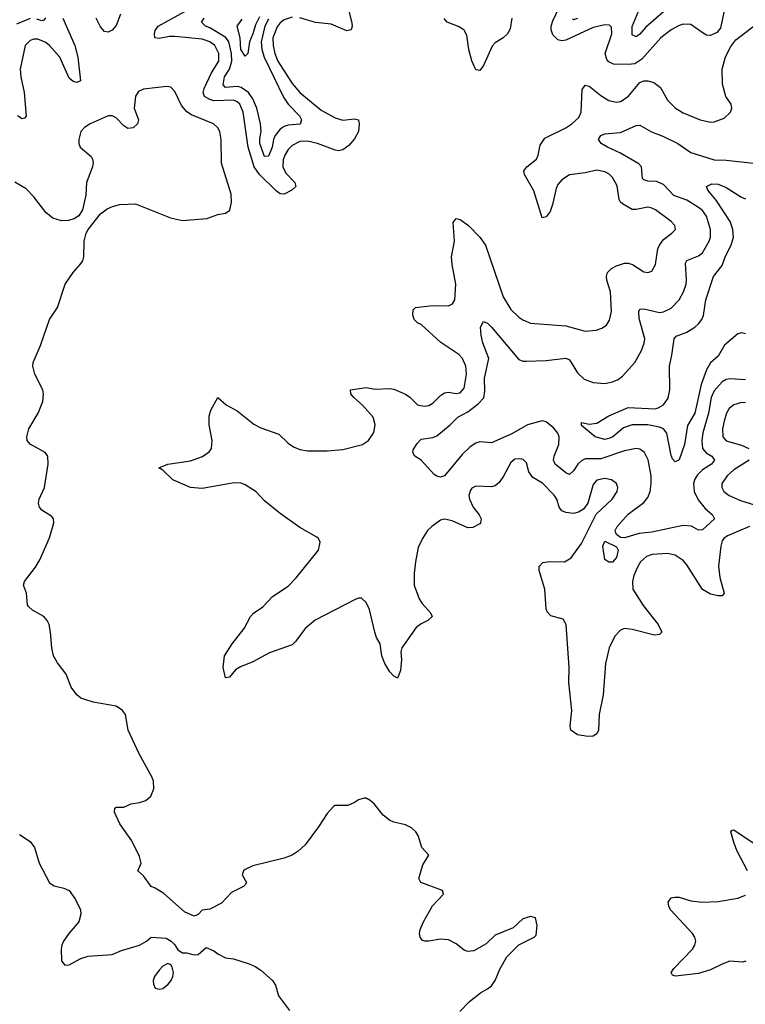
# Model space of a CAD drawing. Header units: inches. Extents: x 1843162 to 1959474, y 907081 to 1016326.
# Tile 543 of 656: x 1924057 to 1927769, y 952207 to 957242. Entities that reach past the tile are written whole.
import ezdxf

# ---------------------------------------------------------------- set-up
doc = ezdxf.new("R2010")
doc.units = ezdxf.units.IN
doc.header["$MEASUREMENT"] = 0
doc.layers.add('B9925', color=7, linetype='Continuous')

msp = doc.modelspace()

# ---------------------------------------------------------------- linework, layer by layer
at = {"layer": 'B9925', "color": 5}
for points, elevation in [([(1925450, 957256), (1925410, 957242.1), (1925390, 957226.7), (1925373.7, 957206.3), (1925352.5, 957150), (1925353.7, 957110), (1925361.5, 957070), (1925378.2, 957030), (1925450, 956916.4), (1925490, 956869.5), (1925599, 956779), (1925670, 956740.1), (1925710, 956729.5), (1925770, 956736.3), (1925790, 956730.3), (1925794, 956710), (1925789.4, 956670), (1925770, 956634), (1925741.4, 956598.6), (1925710, 956577.2), (1925690, 956572.5), (1925670, 956575.2), (1925579.7, 956610), (1925530, 956621.4), (1925490, 956619.9), (1925450, 956598.7), (1925430, 956579), (1925412.7, 956550), (1925405, 956525), (1925403.3, 956490), (1925418.4, 956458.4), (1925464.4, 956410), (1925469.3, 956390), (1925448.3, 956370), (1925410, 956349.9), (1925390, 956352.7), (1925370, 956365.8), (1925283.9, 956450), (1925256.8, 956490), (1925224.9, 956590), (1925200.8, 956770), (1925183.2, 956810), (1925170, 956822.6), (1925150.5, 956830.5), (1925050, 956827.5), (1925030, 956833.6), (1925002.8, 956850), (1924995.3, 956870), (1925000.4, 956890), (1925038.1, 956970), (1925074.8, 957030), (1925076, 957070), (1925054.5, 957110), (1925029.9, 957129.9), (1924990, 957142.6), (1924850, 957157.1), (1924823.5, 957156.5), (1924770, 957145.5), (1924748.7, 957150), (1924745.8, 957170), (1924750, 957187.3), (1924765.6, 957210), (1924936.3, 957303.7)], 580), ([(1925730.7, 957330.7), (1925755.8, 957224.2), (1925757.8, 957210), (1925752.6, 957190), (1925730, 957185.9), (1925650, 957220.4), (1925570, 957227.9), (1925490, 957251.9)], 580), ([(1927668.7, 957330), (1927641.1, 957198.9), (1927623.7, 957176.3), (1927590, 957161.6), (1927570, 957163.5), (1927552.7, 957172.7), (1927490, 957217.8), (1927450, 957220.3), (1927430, 957212.9), (1927388.9, 957190), (1927336.5, 957150), (1927240, 957040), (1927202.9, 957017.1), (1927170, 957013.1), (1927095.3, 957015.3), (1927070, 957026.9), (1927059.7, 957039.7), (1927052.5, 957070), (1927085.8, 957170), (1927083.9, 957203.9), (1927074.5, 957214.5), (1927050, 957216.3), (1926990, 957203.2), (1926850, 957137.2), (1926830, 957134.5), (1926810, 957139.3), (1926784.6, 957164.6), (1926775.4, 957190), (1926775.3, 957210), (1926783.4, 957236.6), (1926828.1, 957330)], 580), ([(1927350, 957283.1), (1927258.1, 957201.9), (1927230, 957169.1), (1927210, 957154.8), (1927190, 957165.1), (1927190, 957207.7), (1927233.1, 957310)], 560), ([(1924572.9, 957270), (1924550, 957212.4), (1924530, 957189.1), (1924510, 957179.4), (1924490, 957182.2), (1924470, 957205.7), (1924447.9, 957250)], 580), ([(1925283.1, 957256.9), (1925263.7, 957216.3), (1925250, 957169.8), (1925232.2, 957130), (1925224.6, 957070), (1925210, 957055.4), (1925188.9, 957090), (1925185.4, 957150), (1925168.7, 957210), (1925194.2, 957245.8)], 540), ([(1924110, 957248), (1924040.1, 957219.9)], 560), ([(1924277.5, 957250), (1924339.1, 957110), (1924353.7, 957050), (1924368, 956930), (1924350, 956921.5), (1924330, 956927.1), (1924310, 956944.1), (1924262.8, 957050), (1924210, 957110.8), (1924190, 957126.3), (1924150, 957142.5), (1924130, 957143), (1924110, 957136.8), (1924084.3, 957110), (1924060.1, 956990), (1924063.3, 956950), (1924079.2, 956870), (1924090, 956749.2), (1924080.9, 956739.1), (1924070, 956735.4), (1924046, 956750)], 580), ([(1924188.7, 957251.3), (1924180.7, 957239.3), (1924170, 957235.9), (1924145.2, 957245.2)], 560), ([(1927790, 954651), (1927676.8, 954603.2), (1927658.2, 954590), (1927650, 954577.4), (1927642.9, 954550), (1927631.2, 954448.8), (1927638.5, 954390), (1927660.7, 954310), (1927650, 954296.8), (1927630, 954295.4), (1927590, 954305.5), (1927550, 954328.9), (1927470, 954455.5), (1927450, 954477.1), (1927410, 954503.8), (1927370, 954512.1), (1927292, 954508), (1927263.3, 954496.7), (1927233.4, 954470), (1927216.6, 954443.4), (1927199.3, 954400.7), (1927192.2, 954370), (1927193.8, 954330), (1927246.5, 954246.5), (1927322.8, 954150), (1927341.3, 954110), (1927330, 954098.7), (1927304.2, 954095.8), (1927190, 954124.9), (1927150, 954129), (1927130, 954120.3), (1927100.9, 954090), (1927072.8, 954030), (1927054, 953950), (1927042.3, 953790), (1927022, 953690), (1927016.9, 953610), (1927008.4, 953590), (1926990, 953578.5), (1926963.9, 953576.1), (1926910, 953586.1), (1926875.8, 953610), (1926872.3, 953630), (1926881.6, 953710), (1926866.6, 953853.4), (1926867, 953930), (1926853, 954150), (1926836.2, 954176.2), (1926774.6, 954194.6), (1926755, 954215), (1926749.9, 954230), (1926742.5, 954330), (1926713.7, 954426.3), (1926713.5, 954446.5), (1926732.8, 954467.2), (1926770, 954472.5), (1926844, 954470), (1926877.2, 954490), (1926930, 954564.2), (1927006.2, 954713.8), (1927087.7, 954790), (1927113.1, 954830), (1927116.4, 954850), (1927109.7, 954870), (1927083.7, 954890), (1927050, 954896.5), (1927010, 954887.6), (1926990, 954865.6), (1926963, 954770), (1926940.4, 954739.6), (1926916.1, 954723.9), (1926890, 954716.7), (1926850, 954721.9), (1926831, 954731), (1926816, 954750), (1926804.9, 954790), (1926791.6, 954811.6), (1926731.6, 954871.6), (1926681.4, 954901.4), (1926661.8, 954930), (1926650, 954975.8), (1926632.6, 954992.6), (1926616, 954996), (1926590, 954994.5), (1926570, 954977.6), (1926532.4, 954907.6), (1926510, 954875.4), (1926490, 954858.5), (1926470, 954853.1), (1926390, 954856.3), (1926370, 954847.3), (1926362.6, 954837.4), (1926354.6, 954810), (1926358.5, 954790), (1926377.2, 954750), (1926408, 954710), (1926417.6, 954690), (1926414.9, 954670), (1926410, 954664), (1926374.5, 954645.5), (1926350, 954644.4), (1926270, 954679.4), (1926230, 954687.7), (1926210, 954682.4), (1926165.2, 954650), (1926143.8, 954630), (1926117.1, 954590), (1926096.1, 954543.9), (1926081, 954470), (1926074.3, 954410), (1926075, 954350), (1926100.4, 954280.5), (1926116.2, 954256.2), (1926158.7, 954210), (1926166.4, 954190), (1926145.5, 954170), (1926110, 954153.1), (1926085.6, 954134.4), (1926011.3, 954030), (1926005.8, 954010), (1926010.3, 953970), (1926004.9, 953915.1), (1925990, 953876), (1925970, 953885.6), (1925950, 953907.6), (1925925.3, 953950), (1925909.8, 953990), (1925901.6, 954050), (1925882.9, 954082.9), (1925874, 954110), (1925846.9, 954226.9), (1925830, 954261.6), (1925804.9, 954284.9), (1925790, 954284.8), (1925770, 954275.3), (1925568.3, 954171.7), (1925516.5, 954130), (1925470, 954064.7), (1925450, 954046), (1925335.3, 954004.7), (1925250, 953959), (1925186.2, 953933.8), (1925161.7, 953918.3), (1925130, 953880.9), (1925110, 953877.2), (1925098, 953930), (1925104.5, 953990), (1925143.5, 954050), (1925206, 954130), (1925236.9, 954190), (1925252.2, 954207.8), (1925299.9, 954240.1), (1925350, 954292), (1925430, 954346.2), (1925471.5, 954388.5), (1925585.7, 954530), (1925593.5, 954570), (1925584.7, 954590), (1925576.8, 954596.8), (1925490, 954645.8), (1925390, 954718), (1925310, 954782), (1925267.3, 954827.3), (1925210, 954864.6), (1925190, 954872.2), (1925154.9, 954874.9), (1924990, 954845.7), (1924930.3, 954849.7), (1924840.9, 954890), (1924790, 954939), (1924769.5, 954950.5), (1924814, 954970), (1924930, 954987.2), (1924991.3, 955008.7), (1925027, 955033), (1925038.3, 955050), (1925041.7, 955090), (1925027, 955170), (1925025.5, 955214.5), (1925034.2, 955245.8), (1925070, 955311.3), (1925112.5, 955272.5), (1925170, 955242.7), (1925254.4, 955174.4), (1925290, 955154.9), (1925383.2, 955123.2), (1925430, 955076.5), (1925458.2, 955058.2), (1925490, 955045.2), (1925530, 955038.5), (1925630, 955038.5), (1925710, 955044.9), (1925810.6, 955069.4), (1925841.3, 955090), (1925867.7, 955132.3), (1925874.8, 955170), (1925864.5, 955210), (1925811, 955271), (1925766.9, 955310), (1925751.6, 955330), (1925750, 955350.4), (1925830, 955362.3), (1925873.1, 955353.1), (1925950, 955356), (1925970, 955352.7), (1926030, 955328.3), (1926052.5, 955312.5), (1926092.7, 955272.7), (1926125.8, 955265.8), (1926150, 955270.2), (1926170, 955281.3), (1926210, 955321.2), (1926230, 955333.5), (1926250, 955337.4), (1926290, 955331.1), (1926310, 955334.7), (1926330, 955358), (1926341.8, 955430), (1926339.3, 955470), (1926322.2, 955510), (1926303.5, 955530), (1926211.7, 955591.7), (1926110, 955683.1), (1926092.4, 955692.4), (1926074.7, 955710), (1926067.3, 955732.7), (1926070, 955758.8), (1926081.2, 955770), (1926170, 955781.7), (1926250, 955779.7), (1926270.5, 955789.5), (1926282, 955810), (1926288.4, 955890), (1926268.6, 955990), (1926266, 956030), (1926280.4, 956110), (1926275.1, 956204.9), (1926290, 956226), (1926310, 956220.5), (1926352.4, 956190), (1926410, 956130.3), (1926439.6, 956090), (1926530, 955825.3), (1926570, 955760.8), (1926610, 955720.7), (1926630, 955707.2), (1926670, 955691.3), (1926850, 955677.2), (1926950, 955650.2), (1927006, 955654), (1927035.4, 955664.6), (1927058.9, 955681.1), (1927074.5, 955705.5), (1927083.5, 955750), (1927079.4, 955850), (1927059.8, 955910), (1927058.3, 955930), (1927064.6, 955950), (1927085.1, 955970), (1927110, 955983.3), (1927150, 955996.6), (1927170, 955997.5), (1927191.1, 955991.1), (1927250, 955953.6), (1927270, 955949.1), (1927290, 955956.4), (1927310, 955990.8), (1927321.3, 956070), (1927329.1, 956090), (1927350, 956118.2), (1927393.6, 956150), (1927410.8, 956169.2), (1927407.8, 956190), (1927389.6, 956210), (1927310, 956269.8), (1927290, 956279.3), (1927270, 956284.4), (1927210, 956271.3), (1927190, 956272.1), (1927140.9, 956300.9), (1927129.9, 956310), (1927123.5, 956323.5), (1927112.7, 956392.7), (1927090, 956435.4), (1927070, 956454), (1927050, 956464.8), (1927010, 956472.7), (1926950, 956459.4), (1926870, 956449.9), (1926830, 956423.4), (1926810, 956399.3), (1926800.7, 956379.3), (1926782.8, 956297.2), (1926770, 956262.4), (1926750, 956234.5), (1926730, 956229.3), (1926687.3, 956367.3), (1926638.5, 956450), (1926636.4, 956470), (1926651.1, 956490), (1926700.7, 956530), (1926709.8, 956550), (1926720.1, 956600.1), (1926743.9, 956636.1), (1926850, 956689.4), (1926882, 956710), (1926917.1, 956742.9), (1926929, 956770), (1926934.3, 956885.7), (1926950, 956907.2), (1926970, 956902.8), (1927030, 956854), (1927070, 956829.4), (1927110, 956820.6), (1927130, 956824.7), (1927170, 956849.3), (1927230, 956921.5), (1927250, 956930.3), (1927270, 956930.2), (1927300.6, 956920.6), (1927335, 956895), (1927370.2, 956830.2), (1927412.4, 956790), (1927450, 956766.5), (1927537.3, 956730), (1927590, 956718), (1927610, 956719.5), (1927661.3, 956738.7), (1927693.3, 956770), (1927699.6, 956790), (1927696.2, 956810), (1927669.6, 956850), (1927652.5, 956912.5), (1927649.9, 956990), (1927668.1, 957051.9), (1927694.8, 957105.2), (1927720.8, 957139.2), (1927822.4, 957217.6)], 580), ([(1925330, 957245.8), (1925311.1, 957208.9), (1925293, 957130), (1925296.1, 957090), (1925307.5, 957050), (1925406.2, 956846.2), (1925430.1, 956810), (1925488.7, 956750), (1925499, 956730), (1925491.7, 956708.3), (1925430, 956703.7), (1925410, 956696.9), (1925390, 956682.5), (1925364.2, 956650), (1925354.7, 956630), (1925348.2, 956590), (1925330, 956544.7), (1925310, 956542), (1925285.6, 956610), (1925284.6, 956635.4), (1925292, 956670), (1925289, 956710), (1925269.9, 956790), (1925250, 956838.1), (1925227.8, 956870), (1925190, 956896.3), (1925170, 956901.5), (1925110, 956896.5), (1925097.5, 956910), (1925105.1, 956950), (1925130.2, 956989.8), (1925142.7, 957030), (1925139.8, 957070), (1925126.8, 957130), (1925111.5, 957151.5), (1925030, 957200.8), (1925007.2, 957210), (1924987.8, 957230), (1925000.5, 957250)], 560), ([(1926575.2, 957250), (1926565.1, 957194.9), (1926552.9, 957170), (1926530.3, 957150), (1926490, 957124.9), (1926473.7, 957106.3), (1926430, 957008.3), (1926410, 956982), (1926390, 956985.6), (1926370, 957032.8), (1926353.7, 957090), (1926344.1, 957164.1), (1926330, 957189.1), (1926305.2, 957205.2), (1926244.3, 957230), (1926228.3, 957248.3)], 580), ([(1926910, 957248.8), (1926890, 957241.8), (1926885, 957245)], 560), ([(1926309.2, 952170), (1926357.5, 952222.5), (1926413.3, 952266.7), (1926450, 952286), (1926470, 952302), (1926489.6, 952330), (1926513.3, 952386.7), (1926549.2, 952450), (1926610, 952510.8), (1926688.9, 952551.1), (1926699, 952561), (1926704, 952610), (1926695.3, 952650), (1926670, 952657.2), (1926630, 952645.2), (1926581.6, 952598.4), (1926490, 952560.9), (1926443.8, 952516.2), (1926379.3, 952480.7), (1926350, 952478.3), (1926330, 952484.7), (1926290, 952516.9), (1926250, 952536.8), (1926210, 952540.3), (1926149.6, 952529.6), (1926130, 952529.6), (1926116.3, 952536.3), (1926105.6, 952550), (1926102.6, 952570), (1926106, 952590), (1926122.7, 952630), (1926169.2, 952710.8), (1926224.2, 952770), (1926220.4, 952790), (1926109.5, 952830), (1926098.4, 952850), (1926119.3, 952920.7), (1926149, 952970), (1926114, 953010), (1926094.5, 953070), (1926082.9, 953090), (1926061.6, 953110), (1926030, 953126), (1925970, 953138.3), (1925948.7, 953148.7), (1925915.4, 953175.4), (1925870, 953231.8), (1925850, 953249.5), (1925830, 953260.9), (1925818.8, 953261.2), (1925790, 953253.2), (1925770, 953239), (1925735.3, 953224.7), (1925670, 953224), (1925661.4, 953218.6), (1925630, 953184), (1925585.7, 953114.3), (1925517.2, 953022.8), (1925480.7, 952990), (1925450, 952969.5), (1925410, 952954.5), (1925250, 952916), (1925210, 952897.2), (1925201, 952890), (1925194.8, 952870), (1925218, 952830), (1925210, 952818), (1925202, 952810), (1925141.1, 952778.9), (1925090, 952725.2), (1925030, 952694), (1924991.1, 952688.9), (1924970, 952666), (1924950, 952658), (1924900.2, 952680.2), (1924794.2, 952774.2), (1924750, 952802), (1924729.3, 952809.3), (1924690, 952864), (1924662, 952890), (1924678, 952930), (1924670, 952964), (1924630, 953043.7), (1924569.7, 953130), (1924542, 953190), (1924544, 953210), (1924550, 953214.8), (1924590, 953215.5), (1924627.6, 953232.4), (1924670, 953239.2), (1924701.6, 953250), (1924728, 953272), (1924742.4, 953310), (1924741.4, 953350), (1924733.1, 953370), (1924667.8, 953487.8), (1924612.2, 953610), (1924597.4, 953690), (1924583.6, 953710), (1924551.3, 953731.3), (1924433.3, 953753.3), (1924390, 953765.7), (1924370, 953773), (1924348.5, 953790), (1924320.4, 953830), (1924295.5, 953895.5), (1924250, 953954), (1924229.8, 953990), (1924221, 954030), (1924215.3, 954110), (1924207.1, 954150), (1924197.3, 954170), (1924179.7, 954190), (1924122.5, 954222.5), (1924102, 954242), (1924096.9, 954250), (1924091, 954310), (1924076.9, 954350), (1924081.3, 954370), (1924137.4, 954442.6), (1924159.7, 954480.3), (1924210, 954593), (1924230.9, 954670), (1924229.7, 954690), (1924222, 954702), (1924170, 954734.3), (1924158, 954750), (1924152.9, 954770), (1924157.2, 954790), (1924184.6, 954850), (1924203.4, 954970), (1924201.6, 955010), (1924187.1, 955030), (1924111, 955071), (1924095.9, 955090), (1924092.7, 955110), (1924103.6, 955150), (1924151.2, 955230), (1924175.9, 955290), (1924179.1, 955330), (1924175.2, 955350), (1924134.5, 955430), (1924124.2, 955470), (1924125.5, 955490), (1924164.1, 955575.9), (1924208.9, 955710), (1924249.8, 955770.2), (1924289.2, 955890.8), (1924330, 955950.4), (1924367, 955990), (1924379.5, 956010), (1924384.5, 956030), (1924386.6, 956110), (1924396.9, 956150), (1924406.9, 956170), (1924471.1, 956248.9), (1924505.1, 956274.9), (1924532.2, 956287.8), (1924570, 956298), (1924650, 956300.2), (1924828, 956230), (1924890, 956215.6), (1925014.2, 956225.8), (1925070, 956246), (1925110, 956253), (1925131.3, 956268.7), (1925140.5, 956310), (1925138.5, 956350), (1925089.4, 956509.4), (1925087.1, 956630), (1925080.1, 956670), (1925070.9, 956690), (1925048.2, 956710), (1924936.6, 956756.6), (1924912.1, 956772.1), (1924884.4, 956804.4), (1924850, 956874.8), (1924830, 956898), (1924810, 956900.2), (1924690, 956886.5), (1924665.4, 956874.6), (1924648.7, 956851.3), (1924642, 956790), (1924664.1, 956730), (1924659.1, 956710), (1924636.9, 956690), (1924610, 956686.7), (1924590, 956699.9), (1924550, 956740.8), (1924530, 956751.4), (1924510, 956751.5), (1924417.4, 956710), (1924388.5, 956691.5), (1924370.2, 956670), (1924359.3, 956630), (1924359.8, 956610), (1924366.7, 956590), (1924422.4, 956542.4), (1924430.1, 956530), (1924433, 956510), (1924429.7, 956490), (1924399.3, 956410), (1924395.4, 956344.6), (1924377.6, 956270), (1924359.9, 956240.1), (1924335.8, 956224.2), (1924305.2, 956214.8), (1924270, 956213.9), (1924227, 956227), (1924190, 956256.9), (1924130, 956336.5), (1924090, 956376.7), (1924031.6, 956411.6)], 620), ([(1927770, 955401.4), (1927690, 955405.2), (1927670, 955401.9), (1927650, 955390.6), (1927610, 955344.7), (1927594.5, 955310), (1927580.1, 955230), (1927552.1, 955130), (1927546.6, 955090), (1927550, 955049.3), (1927568, 955028), (1927596.9, 955010), (1927611.8, 954990), (1927596.5, 954970), (1927550, 954939.9), (1927524.5, 954915.5), (1927510, 954892), (1927503.6, 954870), (1927506.8, 954830), (1927526.9, 954786.9), (1927562.6, 954742.6), (1927601.7, 954710), (1927610.3, 954690), (1927550, 954634), (1927530, 954632.8), (1927493.2, 954653.2), (1927450, 954656.5), (1927290, 954622.5), (1927225.5, 954614.5), (1927150, 954593.3), (1927130, 954594.5), (1927109.8, 954609.8), (1927104.1, 954624.1), (1927103.1, 954630), (1927114, 954650), (1927170, 954713.7), (1927250, 954773.2), (1927270, 954799.6), (1927282.1, 954830), (1927287.5, 954870), (1927286.6, 954910), (1927271.6, 954991.6), (1927253.8, 955030), (1927230, 955046.2), (1927210, 955049.1), (1927150, 955038.2), (1927030, 954997.5), (1926950, 954996.9), (1926930, 954986.9), (1926912.1, 954970), (1926890, 954936), (1926870, 954916.1), (1926850, 954925.7), (1926796.5, 954970), (1926787.4, 954990), (1926790.5, 955010), (1926815, 955070), (1926816.2, 955110), (1926810, 955128), (1926790, 955152.8), (1926750, 955185.7), (1926730, 955190.9), (1926654.4, 955170), (1926575.2, 955124.8), (1926470, 955078.2), (1926410, 955083.7), (1926390, 955076.2), (1926362, 955058), (1926320.3, 955019.7), (1926230, 954909.8), (1926210, 954902.3), (1926190, 954908), (1926177.4, 954917.4), (1926110.9, 954990), (1926077.6, 955010), (1926067.3, 955030), (1926070, 955042), (1926090, 955074.9), (1926110, 955097), (1926170, 955106.3), (1926190, 955115.2), (1926258.8, 955170), (1926297.6, 955210), (1926350, 955236.4), (1926402.3, 955277.7), (1926430.7, 955309.3), (1926437.1, 955343), (1926434.2, 955410), (1926456.8, 955510), (1926426.4, 955590), (1926416.8, 955630), (1926414.7, 955670), (1926430, 955699.5), (1926450, 955690.2), (1926470, 955670.2), (1926610, 955504.9), (1926630, 955496.2), (1926650, 955495.8), (1926750, 955500.1), (1926850.8, 955510.8), (1926870, 955502.7), (1926910, 955436.9), (1926944.5, 955404.5), (1926990, 955387.6), (1927050, 955382.6), (1927090, 955390.2), (1927117.8, 955402.2), (1927141.3, 955418.7), (1927204.4, 955490), (1927237.8, 955550), (1927251.8, 955588.2), (1927254.5, 955610), (1927225.9, 955714.1), (1927224.7, 955750), (1927230, 955762), (1927250, 955764.6), (1927330, 955745.7), (1927350, 955748.6), (1927390, 955767.2), (1927430.9, 955809.1), (1927452, 955850), (1927465.7, 955890), (1927468.5, 955911.5), (1927462.2, 955997.8), (1927469.4, 956010.6), (1927530, 956035), (1927549, 956050), (1927584.5, 956110), (1927589.9, 956130), (1927590.9, 956170), (1927570, 956237.2), (1927550, 956266.9), (1927530, 956282.5), (1927470, 956320.1), (1927402.6, 956342.6), (1927350, 956400.5), (1927315, 956415), (1927270, 956417.3), (1927250, 956422.7), (1927243.5, 956430), (1927237, 956490), (1927224.5, 956504.5), (1927130, 956560.2), (1927063, 956590), (1927032, 956610), (1927018, 956630), (1927029.4, 956650), (1927050, 956658.4), (1927130, 956665.2), (1927210, 956701.8), (1927230, 956702.4), (1927289.2, 956669.2), (1927347.1, 956647.1), (1927424, 956610), (1927490, 956563.7), (1927610, 956525), (1927670, 956524.7), (1927810, 956508.8)], 560), ([(1927770, 955635.7), (1927750, 955641.7), (1927730, 955636.8), (1927662.5, 955577.5), (1927630, 955521.7), (1927590, 955487.8), (1927570, 955452.4), (1927543.2, 955376.8), (1927510, 955230.9), (1927472.5, 955167.5), (1927457.3, 955070), (1927430, 954992.3), (1927410, 954980.9), (1927397.1, 954997.1), (1927390, 955013.2), (1927367.6, 955127.6), (1927350.4, 955150.4), (1927330, 955159), (1927270, 955169.9), (1927190, 955170.8), (1927145.4, 955154.6), (1927091.8, 955110), (1927070, 955100.5), (1927050, 955095.6), (1927001.2, 955110), (1926930, 955167), (1926930, 955182), (1926970, 955173.4), (1927010, 955178.8), (1927070, 955216.4), (1927170, 955258.6), (1927307, 955253), (1927323.2, 955256.8), (1927350, 955272.4), (1927373.8, 955306.2), (1927383.2, 955350), (1927380.3, 955470), (1927393.6, 955526.4), (1927405.6, 955610), (1927415.8, 955624.2), (1927470, 955645.2), (1927510, 955669.3), (1927530, 955687.1), (1927545.8, 955710), (1927554.4, 955730), (1927566.9, 955810), (1927606.4, 955930), (1927650, 955986.3), (1927665.8, 956030), (1927695.8, 956090), (1927708, 956130), (1927704.4, 956170), (1927691, 956210), (1927618.9, 956318.9), (1927577.2, 956370), (1927569.7, 956390.2), (1927597.2, 956402.8), (1927630, 956400.9), (1927670, 956383.8), (1927750, 956334.8), (1927770, 956326.5)], 540), ([(1927770, 955282.7), (1927750, 955284.9), (1927710, 955273.7), (1927686.6, 955253.4), (1927672.2, 955230), (1927660.1, 955190), (1927651.5, 955150), (1927653.8, 955110), (1927670, 955089.4), (1927750, 955067.3), (1927786, 955050)], 580), ([(1927789.2, 954990), (1927710, 954940.2), (1927675.8, 954910), (1927649.4, 954870), (1927647.8, 954850), (1927658.2, 954830), (1927687, 954810), (1927744.6, 954784.6), (1927865.5, 954745.5)], 580), ([(1924056.2, 953076.2), (1924110, 953039.3), (1924132.2, 953010), (1924157.4, 952930), (1924208.7, 952828.7), (1924233.5, 952813.5), (1924282, 952802), (1924310.7, 952790), (1924343.2, 952743.2), (1924367.4, 952690), (1924370, 952668), (1924358.7, 952630), (1924308.8, 952570), (1924280.3, 952530), (1924273.1, 952510), (1924269.3, 952490), (1924270.3, 952430.3), (1924287.1, 952407.1), (1924310, 952408.5), (1924370, 952441.5), (1924406.7, 952453.3), (1924530, 952462.3), (1924577.8, 952482.2), (1924669.4, 952510), (1924706, 952530), (1924730, 952550.8), (1924805.4, 952545.4), (1924832, 952530), (1924851.3, 952511.3), (1924865.4, 952485.4), (1924890, 952471.3), (1924910, 952471.3), (1924950, 952461), (1924970, 952462), (1925010, 952498), (1925050, 952480.7), (1925070, 952464.9), (1925110, 952444.9), (1925150, 952439.3), (1925230, 952414.9), (1925260.7, 952400.7), (1925290, 952382), (1925350.7, 952330), (1925364.9, 952304.9), (1925380.5, 952250), (1925436.3, 952176.3)], 620), ([(1927780.1, 952890), (1927727.1, 952990), (1927712.3, 953030), (1927695.1, 953090), (1927701.7, 953098.3), (1927710, 953100.4), (1927830, 953019.8)], 580), ([(1927771.6, 952428.4), (1927756.7, 952423.3), (1927690, 952427.4), (1927650, 952413.4), (1927590, 952383.8), (1927530, 952365.2), (1927411.2, 952351.2), (1927395.9, 952355.9), (1927389.8, 952370), (1927402.4, 952390), (1927498, 952490), (1927509.8, 952510), (1927515, 952530), (1927510.7, 952550), (1927498.2, 952570), (1927386.2, 952690), (1927376.8, 952710), (1927373.7, 952730), (1927388.8, 952751.2), (1927410, 952755.5), (1927430, 952754.5), (1927490, 952736.1), (1927549.1, 952729.1), (1927630, 952732.4), (1927730, 952750.1), (1927770, 952766.2)], 580)]:
    msp.add_lwpolyline(points, dxfattribs=dict(at, elevation=elevation))
for points, elevation in [([(1927070, 954468.7), (1927050, 954482), (1927040.3, 954550), (1927050, 954575.8), (1927110, 954546.7), (1927119.2, 954530), (1927110, 954492.3), (1927090, 954469.2)], 560), ([(1924815.3, 952415.3), (1924790, 952402.7), (1924770, 952382.7), (1924746.4, 952350), (1924740.5, 952330), (1924742, 952310), (1924750.6, 952290.6), (1924770, 952284.9), (1924790, 952288.9), (1924816.9, 952310), (1924832.6, 952330), (1924840.5, 952350), (1924843.7, 952370), (1924837.5, 952397.5), (1924830, 952408.7)], 620)]:
    msp.add_lwpolyline(points, close=True, dxfattribs=dict(at, elevation=elevation))

doc.saveas('drawing.dxf')
